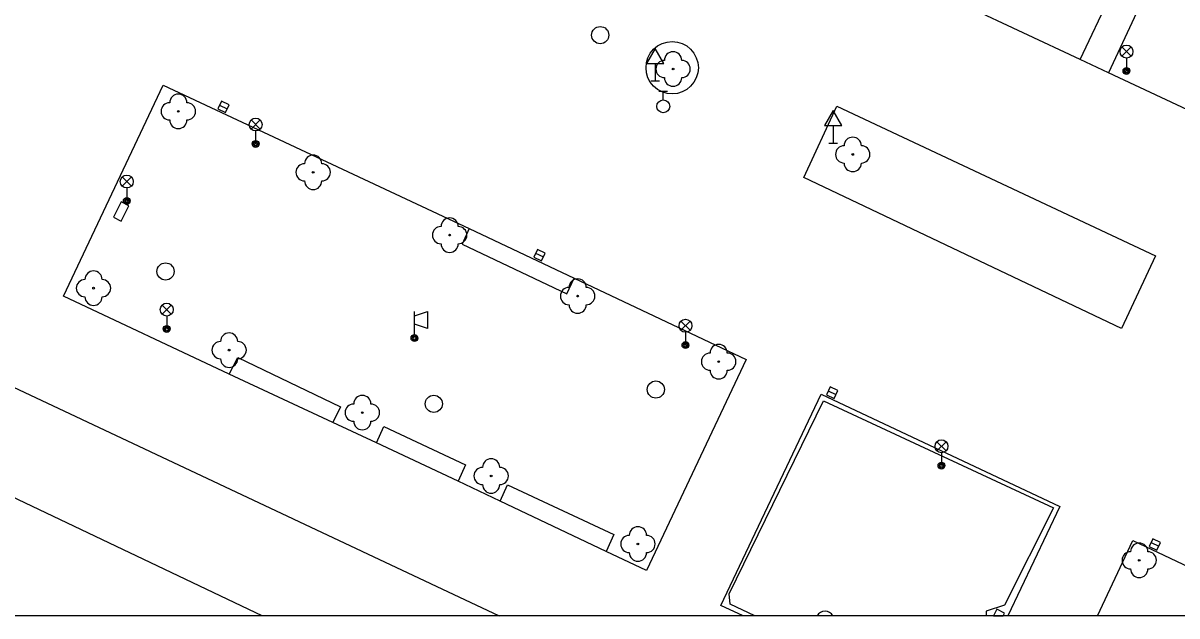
# Model space of a CAD drawing. Extents: x -600309 to -598967, y -1161267 to -1160292.
# Drawn here: x -600104.8 to -600037.8, y -1161267 to -1161232.6 of the extents above; entities that cross this region are included whole.
import ezdxf

# ---------------------------------------------------------------- set-up
doc = ezdxf.new("R2010")
doc.units = 0
for name, color, linetype in [('Level 10', 7, 'Continuous'), ('Level 11', 7, 'Continuous'), ('Level 22', 7, 'Continuous'), ('Level 23', 7, 'Continuous'), ('Level 24', 7, 'Continuous'), ('Level 27', 7, 'Continuous'), ('Level 28', 7, 'Continuous'), ('Level 33', 7, 'Continuous'), ('Level 34', 7, 'Continuous'), ('Vrstva 24', 7, 'Continuous'), ('Vrstva 63', 7, 'Continuous')]:
    doc.layers.add(name, color=color, linetype=linetype)

msp = doc.modelspace()

# ---------------------------------------------------------------- linework, layer by layer
at = {"layer": 'Level 10'}
for p, q in [((-600090.8877, -1161267.0314), (-600127.53, -1161249.56)), ((-600105.36, -1161253.7199), (-600077.13, -1161267.0314))]:
    msp.add_line(p, q, dxfattribs=at)
for points in [[(-600043.39, -1161234.71), (-600050.01, -1161231.61)], [(-600041.76, -1161235.48), (-600043.39, -1161234.71)], [(-600028.95, -1161241.48), (-600041.76, -1161235.48)]]:
    msp.add_lwpolyline(points, dxfattribs=at)
at = {"layer": 'Level 11'}
for p, q in [((-600044.57, -1161260.67), (-600047.5931, -1161267.0314)), ((-600042.4024, -1161267.0314), (-600040.34, -1161262.64)), ((-600062.961, -1161267.0314), (-600064.25, -1161266.42))]:
    msp.add_line(p, q, dxfattribs=at)
for points in [[(-600043.39, -1161234.71), (-600041.64, -1161230.9699)], [(-600039.99, -1161231.71), (-600041.76, -1161235.48)], [(-600067.08, -1161233.67), (-600066.78, -1161233.7), (-600066.5, -1161233.78), (-600066.24, -1161233.92), (-600066.01, -1161234.11), (-600065.82, -1161234.34), (-600065.68, -1161234.61), (-600065.59, -1161234.89), (-600065.56, -1161235.19), (-600065.59, -1161235.49), (-600065.68, -1161235.77), (-600065.82, -1161236.03), (-600066.01, -1161236.26), (-600066.24, -1161236.45), (-600066.5, -1161236.59), (-600066.78, -1161236.68), (-600067.08, -1161236.71), (-600067.38, -1161236.68), (-600067.6599, -1161236.59), (-600067.93, -1161236.45), (-600068.1599, -1161236.26), (-600068.35, -1161236.03), (-600068.49, -1161235.77), (-600068.57, -1161235.49), (-600068.6, -1161235.19), (-600068.57, -1161234.89), (-600068.49, -1161234.61), (-600068.35, -1161234.34), (-600068.1599, -1161234.11), (-600067.93, -1161233.92), (-600067.6599, -1161233.78), (-600067.38, -1161233.7), (-600067.08, -1161233.67)], [(-600102.42, -1161248.45), (-600096.63, -1161236.19)], [(-600096.63, -1161236.19), (-600078.87, -1161244.53)], [(-600059.43, -1161241.57), (-600057.52, -1161237.4099)], [(-600057.52, -1161237.4099), (-600039.03, -1161246.11)], [(-600040.99, -1161250.34), (-600059.43, -1161241.57)], [(-600078.87, -1161244.53), (-600079.28, -1161245.43)], [(-600078.87, -1161244.53), (-600072.77, -1161247.4099)], [(-600079.28, -1161245.43), (-600073.19, -1161248.32)], [(-600039.03, -1161246.11), (-600040.99, -1161250.34)], [(-600073.19, -1161248.32), (-600072.77, -1161247.4099)], [(-600072.77, -1161247.4099), (-600062.79, -1161252.13)], [(-600092.79, -1161252.99), (-600102.42, -1161248.45)], [(-600092.79, -1161252.99), (-600092.3, -1161252.01)], [(-600092.3, -1161252.01), (-600086.34, -1161254.89)], [(-600062.79, -1161252.13), (-600068.57, -1161264.4)], [(-600086.78, -1161255.79), (-600092.79, -1161252.99)], [(-600064.25, -1161266.42), (-600058.44, -1161254.15)], [(-600058.44, -1161254.15), (-600044.57, -1161260.67)], [(-600086.34, -1161254.89), (-600086.78, -1161255.79)], [(-600084.24, -1161256.9699), (-600086.78, -1161255.79)], [(-600084.24, -1161256.9699), (-600083.82, -1161256.02)], [(-600083.82, -1161256.02), (-600079.07, -1161258.25)], [(-600079.51, -1161259.21), (-600084.24, -1161256.9699)], [(-600079.07, -1161258.25), (-600079.51, -1161259.21)], [(-600077.07, -1161260.37), (-600079.51, -1161259.21)], [(-600077.07, -1161260.37), (-600076.64, -1161259.42)], [(-600076.64, -1161259.42), (-600070.4699, -1161262.31)], [(-600070.9099, -1161263.29), (-600077.07, -1161260.37)], [(-600070.4699, -1161262.31), (-600070.9099, -1161263.29)], [(-600040.34, -1161262.64), (-600031.27, -1161266.95)], [(-600068.57, -1161264.4), (-600070.9099, -1161263.29)]]:
    msp.add_lwpolyline(points, dxfattribs=at)
at = {"layer": 'Level 22'}
for centre in [(-600067.03, -1161235.26), (-600095.75, -1161237.7199), (-600056.6, -1161240.2199), (-600087.92, -1161241.26), (-600080, -1161244.9099), (-600100.67, -1161247.99), (-600072.57, -1161248.45), (-600092.8, -1161251.59), (-600064.38, -1161252.26), (-600085.07, -1161255.2199), (-600077.59, -1161258.9), (-600069.07, -1161262.85), (-600039.9699, -1161263.8)]:
    msp.add_circle(centre, 0.05, dxfattribs=at)
for centre, start, end in [((-600067.03, -1161234.76), 0, 180), ((-600067.53, -1161235.26), 90, 270), ((-600066.53, -1161235.26), 270, 90), ((-600067.03, -1161235.76), 180, 0), ((-600095.75, -1161237.2199), 0, 180), ((-600096.25, -1161237.7199), 90, 270), ((-600095.25, -1161237.7199), 270, 90), ((-600095.75, -1161238.2199), 180, 0), ((-600056.6, -1161239.7199), 0, 180), ((-600087.92, -1161240.76), 0, 180), ((-600057.1, -1161240.2199), 90, 270), ((-600056.1, -1161240.2199), 270, 90), ((-600088.42, -1161241.26), 90, 270), ((-600087.42, -1161241.26), 270, 90), ((-600056.6, -1161240.7199), 180, 0), ((-600087.92, -1161241.76), 180, 0), ((-600080, -1161244.4099), 0, 180), ((-600080.5, -1161244.9099), 90, 270), ((-600079.5, -1161244.9099), 270, 90), ((-600080, -1161245.4099), 180, 0), ((-600100.67, -1161247.49), 0, 180), ((-600101.17, -1161247.99), 90, 270), ((-600100.17, -1161247.99), 270, 90), ((-600072.57, -1161247.95), 0, 180), ((-600073.07, -1161248.45), 90, 270), ((-600072.07, -1161248.45), 270, 90), ((-600100.67, -1161248.49), 180, 0), ((-600072.57, -1161248.95), 180, 0), ((-600092.8, -1161251.09), 0, 180), ((-600093.3, -1161251.59), 90, 270), ((-600092.3, -1161251.59), 270, 90), ((-600064.38, -1161251.76), 0, 180), ((-600092.8, -1161252.09), 180, 0), ((-600064.88, -1161252.26), 90, 270), ((-600063.88, -1161252.26), 270, 90), ((-600064.38, -1161252.76), 180, 0), ((-600085.07, -1161254.7199), 0, 180), ((-600085.57, -1161255.2199), 90, 270), ((-600084.57, -1161255.2199), 270, 90), ((-600085.07, -1161255.7199), 180, 0), ((-600077.59, -1161258.4), 0, 180), ((-600078.09, -1161258.9), 90, 270), ((-600077.09, -1161258.9), 270, 90), ((-600077.59, -1161259.4), 180, 0), ((-600069.57, -1161262.85), 90, 270), ((-600069.07, -1161262.35), 0, 180), ((-600068.57, -1161262.85), 270, 90), ((-600039.9699, -1161263.3), 0, 180), ((-600069.07, -1161263.35), 180, 0), ((-600040.4699, -1161263.8), 90, 270), ((-600039.4699, -1161263.8), 270, 90), ((-600039.9699, -1161264.3), 180, 0), ((-600058.21, -1161267.25), 25.925801, 154.074199)]:
    msp.add_arc(centre, 0.5, start, end, dxfattribs=at)
at = {"layer": 'Level 23'}
for p, q in [((-600062.2826, -1161267.0314), (-600063.71, -1161266.34)), ((-600048.86, -1161266.76), (-600048.8494, -1161267.0314))]:
    msp.add_line(p, q, dxfattribs=at)
for points in [[(-600063.77, -1161265.75), (-600058.3, -1161254.53)], [(-600058.3, -1161254.53), (-600044.94, -1161260.76)], [(-600044.94, -1161260.76), (-600047.79, -1161266.4)], [(-600063.71, -1161266.34), (-600063.77, -1161265.75)], [(-600047.79, -1161266.4), (-600048.86, -1161266.76)]]:
    msp.add_lwpolyline(points, dxfattribs=at)
at = {"layer": 'Level 24'}
msp.add_lwpolyline([(-600099.0614, -1161244.099), (-600098.6119, -1161243.2057), (-600099.0586, -1161242.981), (-600099.5081, -1161243.8743)], close=True, dxfattribs=at)
at = {"layer": 'Level 27'}
for p, q in [((-600093.3563, -1161237.3538), (-600092.9037, -1161237.5662)), ((-600075.0063, -1161245.9637), (-600074.5537, -1161246.1763)), ((-600058.0262, -1161253.9535), (-600057.5738, -1161254.1665)), ((-600039.2862, -1161262.7735), (-600038.8338, -1161262.9865))]:
    msp.add_line(p, q, dxfattribs=at)
for points in [[(-600093.4625, -1161237.5801), (-600093.0099, -1161237.7925), (-600092.7975, -1161237.3399), (-600093.2501, -1161237.1275)], [(-600075.1126, -1161246.1899), (-600074.6601, -1161246.4026), (-600074.4474, -1161245.9501), (-600074.8999, -1161245.7374)], [(-600058.1327, -1161254.1797), (-600057.6803, -1161254.3927), (-600057.4673, -1161253.9403), (-600057.9197, -1161253.7273)], [(-600039.3927, -1161262.9996), (-600038.9404, -1161263.2127), (-600038.7273, -1161262.7604), (-600039.1796, -1161262.5473)]]:
    msp.add_lwpolyline(points, close=True, dxfattribs=at)
for centre in [(-600071.26, -1161233.29), (-600096.49, -1161247.02), (-600068.03, -1161253.88), (-600080.92, -1161254.71)]:
    msp.add_circle(centre, 0.5, dxfattribs=at)
at = {"layer": 'Level 28'}
for p, q in [((-600067.85, -1161236.555), (-600067.35, -1161236.555)), ((-600067.6, -1161237.055), (-600067.6, -1161236.555))]:
    msp.add_line(p, q, dxfattribs=at)
msp.add_circle((-600067.6, -1161237.43), 0.375, dxfattribs=at)
at = {"layer": 'Level 33'}
for p, q in [((-600040.975, -1161234.51), (-600040.445, -1161233.98)), ((-600040.975, -1161233.98), (-600040.445, -1161234.51)), ((-600040.71, -1161234.62), (-600040.71, -1161235.37)), ((-600091.525, -1161238.75), (-600090.995, -1161238.22)), ((-600091.525, -1161238.22), (-600090.995, -1161238.75)), ((-600091.26, -1161238.86), (-600091.26, -1161239.61)), ((-600099.005, -1161242.06), (-600098.475, -1161241.53)), ((-600099.005, -1161241.53), (-600098.475, -1161242.06)), ((-600098.74, -1161242.17), (-600098.74, -1161242.92)), ((-600096.685, -1161249.5), (-600096.155, -1161248.97)), ((-600096.685, -1161248.97), (-600096.155, -1161249.5)), ((-600096.42, -1161249.61), (-600096.42, -1161250.36)), ((-600082.04, -1161250.69), (-600082.04, -1161249.34)), ((-600066.575, -1161250.44), (-600066.045, -1161249.91)), ((-600066.575, -1161249.91), (-600066.045, -1161250.44)), ((-600066.31, -1161250.55), (-600066.31, -1161251.3)), ((-600051.715, -1161257.44), (-600051.185, -1161256.91)), ((-600051.715, -1161256.91), (-600051.185, -1161257.44)), ((-600051.45, -1161257.55), (-600051.45, -1161258.3))]:
    msp.add_line(p, q, dxfattribs=at)
msp.add_lwpolyline([(-600082.04, -1161249.59), (-600081.29, -1161249.34), (-600081.29, -1161250.34), (-600082.04, -1161250.09)], dxfattribs=at)
for centre, radius in [((-600040.71, -1161234.245), 0.375), ((-600040.71, -1161235.37), 0.2), ((-600040.71, -1161235.37), 0.1445), ((-600040.71, -1161235.37), 0.0876), ((-600091.26, -1161238.485), 0.375), ((-600091.26, -1161239.61), 0.2), ((-600091.26, -1161239.61), 0.1445), ((-600091.26, -1161239.61), 0.0876), ((-600098.74, -1161241.795), 0.375), ((-600098.74, -1161242.92), 0.2), ((-600098.74, -1161242.92), 0.1445), ((-600098.74, -1161242.92), 0.0876), ((-600096.42, -1161249.235), 0.375), ((-600096.42, -1161250.36), 0.2), ((-600096.42, -1161250.36), 0.1445), ((-600096.42, -1161250.36), 0.0876), ((-600066.31, -1161250.175), 0.375), ((-600082.04, -1161250.89), 0.2), ((-600082.04, -1161250.89), 0.1445), ((-600082.04, -1161250.89), 0.0876), ((-600066.31, -1161251.3), 0.2), ((-600066.31, -1161251.3), 0.1445), ((-600066.31, -1161251.3), 0.0876), ((-600051.45, -1161257.175), 0.375), ((-600051.45, -1161258.3), 0.2), ((-600051.45, -1161258.3), 0.1445), ((-600051.45, -1161258.3), 0.0876)]:
    msp.add_circle(centre, radius, dxfattribs=at)
at = {"layer": 'Level 34'}
for p, q in [((-600068.07, -1161234.932), (-600068.07, -1161235.95)), ((-600068.32, -1161235.95), (-600067.82, -1161235.95)), ((-600057.74, -1161238.542), (-600057.74, -1161239.56)), ((-600057.99, -1161239.56), (-600057.49, -1161239.56))]:
    msp.add_line(p, q, dxfattribs=at)
for points in [[(-600068.57, -1161234.932), (-600067.57, -1161234.932), (-600068.07, -1161234.066)], [(-600058.24, -1161238.542), (-600057.24, -1161238.542), (-600057.74, -1161237.676)]]:
    msp.add_lwpolyline(points, close=True, dxfattribs=at)
at = {"layer": 'Vrstva 24'}
msp.add_lwpolyline([(-600048.4351, -1161267.0314), (-600047.8754, -1161267.0314), (-600047.7921, -1161266.8656), (-600048.2388, -1161266.641)], close=True, dxfattribs=at)
at = {"layer": 'Vrstva 63'}
msp.add_lwpolyline([(-600308.541, -1160292.3474), (-598967.1085, -1160292.3474), (-598967.1085, -1161267.0314), (-600308.541, -1161267.0314)], close=True, dxfattribs=at)

doc.saveas('drawing.dxf')
